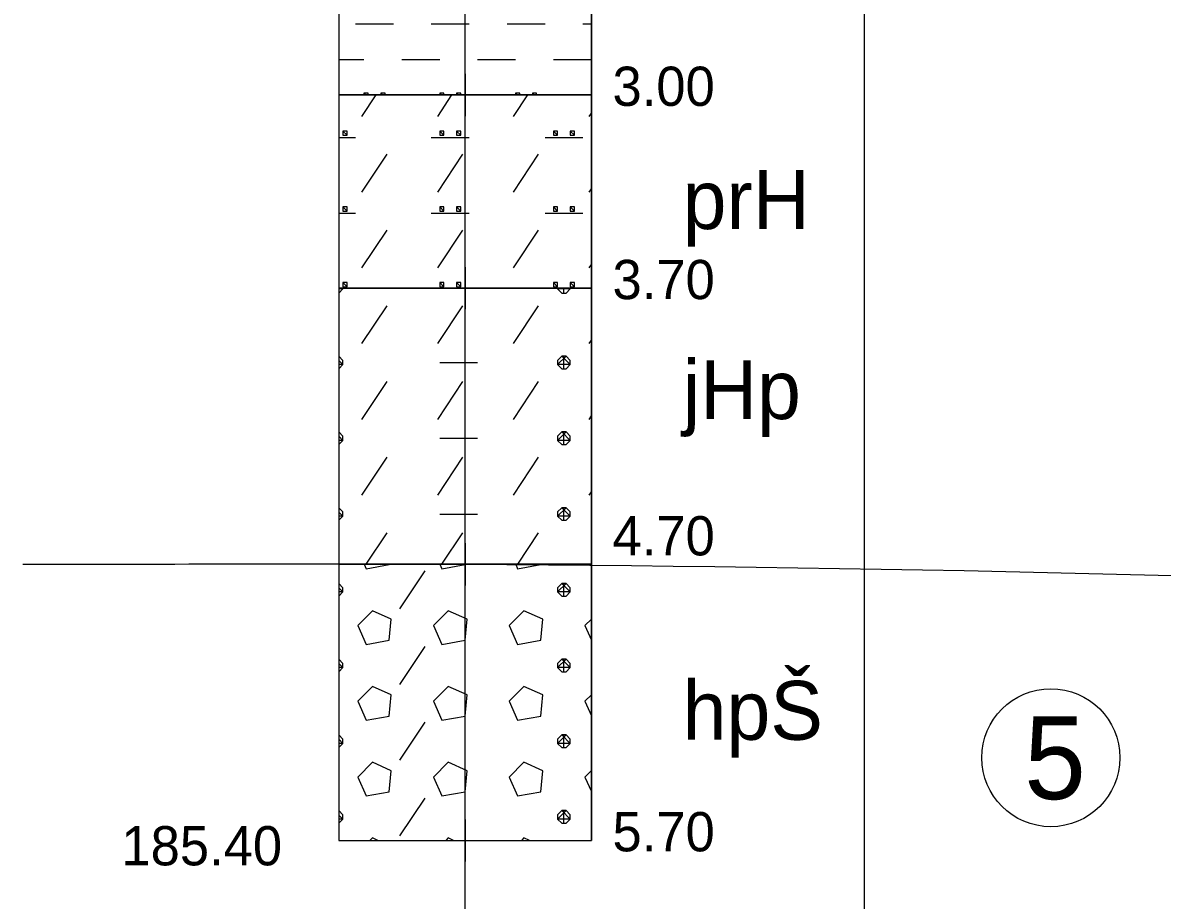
# Model space of a CAD drawing. Extents: x 3042 to 4120, y 576 to 2694.
# Drawn here: x 3248.31 to 3268.94, y 885.78 to 901.67 of the extents above; entities that cross this region are included whole.
import ezdxf

# ---------------------------------------------------------------- set-up
doc = ezdxf.new("R2010")
doc.units = 0
for name, color, linetype in [('17', 7, 'Continuous'), ('18', 7, 'Continuous'), ('51', 7, 'Continuous'), ('52', 7, 'Continuous'), ('53', 7, 'Continuous'), ('56', 7, 'Continuous'), ('pomocna', 7, 'Continuous'), ('rozhraní', 7, 'Continuous')]:
    doc.layers.add(name, color=color, linetype=linetype)

msp = doc.modelspace()

# ---------------------------------------------------------------- linework, layer by layer
at = {"layer": '18'}
for p, q in [((3256.322, 886.859), (3256.322, 915.359)), ((3256.322, 887.24), (3256.322, 886.478)), ((3255.941, 886.859), (3256.703, 886.859))]:
    msp.add_line(p, q, dxfattribs=at)
at = {"layer": '51'}
for p, q in [((3254.338, 901.647), (3255.024, 901.647)), ((3255.709, 901.647), (3256.395, 901.647)), ((3257.081, 901.647), (3257.767, 901.647)), ((3258.453, 901.647), (3258.608, 901.647)), ((3254.036, 901), (3254.49, 901)), ((3255.176, 901), (3255.862, 901)), ((3256.548, 901), (3257.233, 901)), ((3257.919, 901), (3258.605, 901)), ((3254.452, 899.971), (3254.711, 900.359)), ((3254.49, 900.39), (3254.49, 900.359)), ((3254.795, 900.39), (3254.795, 900.359)), ((3255.824, 899.971), (3256.082, 900.359)), ((3255.862, 900.39), (3255.862, 900.359)), ((3256.167, 900.39), (3256.167, 900.359)), ((3257.195, 899.971), (3257.454, 900.359)), ((3257.233, 900.39), (3257.233, 900.359)), ((3257.538, 900.39), (3257.538, 900.359)), ((3258.605, 900.39), (3258.605, 900.359)), ((3258.567, 899.971), (3258.608, 900.032)), ((3254.036, 899.59), (3254.338, 899.59)), ((3255.709, 899.59), (3256.395, 899.59)), ((3257.767, 899.59), (3258.453, 899.59)), ((3254.452, 898.599), (3254.909, 899.285)), ((3255.824, 898.599), (3256.281, 899.285)), ((3257.195, 898.599), (3257.652, 899.285)), ((3258.567, 898.599), (3258.608, 898.661)), ((3254.036, 898.218), (3254.338, 898.218)), ((3255.709, 898.218), (3256.395, 898.218)), ((3257.767, 898.218), (3258.453, 898.218)), ((3254.452, 897.228), (3254.909, 897.913)), ((3255.824, 897.228), (3256.281, 897.913)), ((3257.195, 897.228), (3257.652, 897.913)), ((3258.567, 897.228), (3258.608, 897.289)), ((3258.11, 896.77), (3258.11, 896.859)), ((3254.452, 895.856), (3254.909, 896.542)), ((3255.824, 895.856), (3256.281, 896.542)), ((3257.195, 895.856), (3257.652, 896.542)), ((3258.567, 895.856), (3258.608, 895.917)), ((3254.033, 895.627), (3254.033, 895.627)), ((3258.11, 895.399), (3258.11, 895.627)), ((3255.862, 895.513), (3256.548, 895.513)), ((3254.452, 894.484), (3254.909, 895.17)), ((3255.824, 894.484), (3256.281, 895.17)), ((3257.195, 894.484), (3257.652, 895.17)), ((3258.567, 894.484), (3258.608, 894.546)), ((3254.033, 894.256), (3254.033, 894.256)), ((3258.11, 894.027), (3258.11, 894.256)), ((3255.862, 894.142), (3256.548, 894.142)), ((3254.452, 893.113), (3254.909, 893.799)), ((3255.824, 893.113), (3256.281, 893.799)), ((3257.195, 893.113), (3257.652, 893.799)), ((3258.567, 893.113), (3258.608, 893.174)), ((3254.033, 892.884), (3254.033, 892.884)), ((3255.862, 892.77), (3256.548, 892.77)), ((3258.11, 892.656), (3258.11, 892.884)), ((3254.531, 891.859), (3254.909, 892.427)), ((3255.902, 891.859), (3256.281, 892.427)), ((3257.274, 891.859), (3257.652, 892.427)), ((3255.138, 891.055), (3255.595, 891.741)), ((3254.033, 891.513), (3254.033, 891.513)), ((3258.11, 891.284), (3258.11, 891.513)), ((3258.608, 890.868), (3258.491, 890.751)), ((3258.491, 890.751), (3258.608, 890.487)), ((3255.138, 889.684), (3255.595, 890.37)), ((3254.033, 890.141), (3254.033, 890.141)), ((3258.11, 889.912), (3258.11, 890.141)), ((3258.608, 889.496), (3258.491, 889.379)), ((3258.491, 889.379), (3258.608, 889.116)), ((3255.138, 888.312), (3255.595, 888.998)), ((3254.033, 888.769), (3254.033, 888.769)), ((3258.11, 888.541), (3258.11, 888.769)), ((3258.608, 888.125), (3258.491, 888.007)), ((3258.491, 888.007), (3258.608, 887.744)), ((3255.138, 886.941), (3255.595, 887.626)), ((3254.033, 887.398), (3254.033, 887.398)), ((3258.11, 887.169), (3258.11, 887.398))]:
    msp.add_line(p, q, dxfattribs=at)
for points in [[(3254.036, 900.359), (3258.608, 900.359), (3258.608, 915.359), (3254.036, 915.359)], [(3254.036, 896.859), (3258.608, 896.859), (3258.608, 900.359), (3254.036, 900.359)], [(3254.036, 891.859), (3258.608, 891.859), (3258.608, 896.859), (3254.036, 896.859)], [(3254.036, 886.859), (3258.608, 886.859), (3258.608, 891.859), (3254.036, 891.859)]]:
    msp.add_lwpolyline(points, close=True, dxfattribs=at)
for points in [[(3254.566, 900.359), (3254.566, 900.39), (3254.49, 900.39), (3254.521, 900.359)], [(3254.871, 900.359), (3254.871, 900.39), (3254.795, 900.39), (3254.826, 900.359)], [(3255.938, 900.359), (3255.938, 900.39), (3255.862, 900.39), (3255.893, 900.359)], [(3256.243, 900.359), (3256.243, 900.39), (3256.167, 900.39), (3256.197, 900.359)], [(3257.31, 900.359), (3257.31, 900.39), (3257.233, 900.39), (3257.264, 900.359)], [(3257.614, 900.359), (3257.614, 900.39), (3257.538, 900.39), (3257.569, 900.359)], [(3258.608, 900.39), (3258.605, 900.39), (3258.608, 900.387)], [(3254.109, 899.704), (3254.109, 899.628), (3254.185, 899.628), (3254.185, 899.704), (3254.109, 899.704), (3254.185, 899.628)], [(3255.862, 899.704), (3255.862, 899.628), (3255.938, 899.628), (3255.938, 899.704), (3255.862, 899.704), (3255.938, 899.628)], [(3256.167, 899.704), (3256.167, 899.628), (3256.243, 899.628), (3256.243, 899.704), (3256.167, 899.704), (3256.243, 899.628)], [(3257.919, 899.704), (3257.919, 899.628), (3257.995, 899.628), (3257.995, 899.704), (3257.919, 899.704), (3257.995, 899.628)], [(3258.224, 899.704), (3258.224, 899.628), (3258.3, 899.628), (3258.3, 899.704), (3258.224, 899.704), (3258.3, 899.628)], [(3254.109, 898.333), (3254.109, 898.256), (3254.185, 898.256), (3254.185, 898.333), (3254.109, 898.333), (3254.185, 898.256)], [(3255.862, 898.333), (3255.862, 898.256), (3255.938, 898.256), (3255.938, 898.333), (3255.862, 898.333), (3255.938, 898.256)], [(3256.167, 898.333), (3256.167, 898.256), (3256.243, 898.256), (3256.243, 898.333), (3256.167, 898.333), (3256.243, 898.256)], [(3257.919, 898.333), (3257.919, 898.256), (3257.995, 898.256), (3257.995, 898.333), (3257.919, 898.333), (3257.995, 898.256)], [(3258.224, 898.333), (3258.224, 898.256), (3258.3, 898.256), (3258.3, 898.333), (3258.224, 898.333), (3258.3, 898.256)], [(3254.033, 896.77), (3254.033, 896.77), (3254.109, 896.847), (3254.109, 896.859)], [(3254.097, 896.859), (3254.109, 896.847), (3254.036, 896.847)], [(3254.109, 896.961), (3254.109, 896.885), (3254.185, 896.885), (3254.185, 896.961), (3254.109, 896.961), (3254.185, 896.885)], [(3255.862, 896.961), (3255.862, 896.885), (3255.938, 896.885), (3255.938, 896.961), (3255.862, 896.961), (3255.938, 896.885)], [(3256.167, 896.961), (3256.167, 896.885), (3256.243, 896.885), (3256.243, 896.961), (3256.167, 896.961), (3256.243, 896.885)], [(3257.919, 896.961), (3257.919, 896.885), (3257.995, 896.885), (3257.995, 896.961), (3257.919, 896.961), (3257.995, 896.885)], [(3257.995, 896.859), (3257.995, 896.847), (3258.072, 896.77), (3258.148, 896.77), (3258.224, 896.847), (3258.224, 896.859)], [(3258.211, 896.859), (3258.224, 896.847), (3257.995, 896.847), (3258.008, 896.859)], [(3258.224, 896.961), (3258.224, 896.885), (3258.3, 896.885), (3258.3, 896.961), (3258.224, 896.961), (3258.3, 896.885)], [(3254.033, 895.399), (3254.033, 895.399), (3254.109, 895.475), (3254.109, 895.551), (3254.033, 895.627), (3254.033, 895.627)], [(3258.072, 895.627), (3257.995, 895.551), (3257.995, 895.475), (3258.072, 895.399), (3258.148, 895.399), (3258.224, 895.475), (3258.224, 895.551), (3258.148, 895.627), (3258.072, 895.627), (3258.224, 895.475), (3257.995, 895.475), (3258.148, 895.627)], [(3254.036, 895.548), (3254.109, 895.475), (3254.036, 895.475)], [(3254.033, 894.027), (3254.033, 894.027), (3254.109, 894.103), (3254.109, 894.18), (3254.033, 894.256), (3254.033, 894.256)], [(3254.036, 894.177), (3254.109, 894.103), (3254.036, 894.103)], [(3258.072, 894.256), (3257.995, 894.18), (3257.995, 894.103), (3258.072, 894.027), (3258.148, 894.027), (3258.224, 894.103), (3258.224, 894.18), (3258.148, 894.256), (3258.072, 894.256), (3258.224, 894.103), (3257.995, 894.103), (3258.148, 894.256)], [(3254.033, 892.656), (3254.033, 892.656), (3254.109, 892.732), (3254.109, 892.808), (3254.033, 892.884), (3254.033, 892.884)], [(3254.036, 892.805), (3254.109, 892.732), (3254.036, 892.732)], [(3258.072, 892.884), (3257.995, 892.808), (3257.995, 892.732), (3258.072, 892.656), (3258.148, 892.656), (3258.224, 892.732), (3258.224, 892.808), (3258.148, 892.884), (3258.072, 892.884), (3258.224, 892.732), (3257.995, 892.732), (3258.148, 892.884)], [(3254.493, 891.859), (3254.528, 891.779), (3254.947, 891.856), (3254.948, 891.859)], [(3255.864, 891.859), (3255.9, 891.779), (3256.319, 891.856), (3256.319, 891.859)], [(3257.236, 891.859), (3257.271, 891.779), (3257.691, 891.856), (3257.691, 891.859)], [(3254.033, 891.284), (3254.033, 891.284), (3254.109, 891.36), (3254.109, 891.436), (3254.033, 891.513), (3254.033, 891.513)], [(3258.072, 891.513), (3257.995, 891.436), (3257.995, 891.36), (3258.072, 891.284), (3258.148, 891.284), (3258.224, 891.36), (3258.224, 891.436), (3258.148, 891.513), (3258.072, 891.513), (3258.224, 891.36), (3257.995, 891.36), (3258.148, 891.513)], [(3254.036, 891.434), (3254.109, 891.36), (3254.036, 891.36)], [(3254.376, 890.751), (3254.528, 890.408), (3254.947, 890.484), (3254.985, 890.865), (3254.643, 891.017), (3254.376, 890.751)], [(3255.747, 890.751), (3255.9, 890.408), (3256.319, 890.484), (3256.357, 890.865), (3256.014, 891.017), (3255.747, 890.751)], [(3257.119, 890.751), (3257.271, 890.408), (3257.691, 890.484), (3257.729, 890.865), (3257.386, 891.017), (3257.119, 890.751)], [(3254.033, 889.912), (3254.033, 889.912), (3254.109, 889.989), (3254.109, 890.065), (3254.033, 890.141), (3254.033, 890.141)], [(3254.036, 890.062), (3254.109, 889.989), (3254.036, 889.989)], [(3258.072, 890.141), (3257.995, 890.065), (3257.995, 889.989), (3258.072, 889.912), (3258.148, 889.912), (3258.224, 889.989), (3258.224, 890.065), (3258.148, 890.141), (3258.072, 890.141), (3258.224, 889.989), (3257.995, 889.989), (3258.148, 890.141)], [(3254.376, 889.379), (3254.528, 889.036), (3254.947, 889.112), (3254.985, 889.493), (3254.643, 889.646), (3254.376, 889.379)], [(3255.747, 889.379), (3255.9, 889.036), (3256.319, 889.112), (3256.357, 889.493), (3256.014, 889.646), (3255.747, 889.379)], [(3257.119, 889.379), (3257.271, 889.036), (3257.691, 889.112), (3257.729, 889.493), (3257.386, 889.646), (3257.119, 889.379)], [(3254.033, 888.541), (3254.033, 888.541), (3254.109, 888.617), (3254.109, 888.693), (3254.033, 888.769), (3254.033, 888.769)], [(3254.036, 888.69), (3254.109, 888.617), (3254.036, 888.617)], [(3258.072, 888.769), (3257.995, 888.693), (3257.995, 888.617), (3258.072, 888.541), (3258.148, 888.541), (3258.224, 888.617), (3258.224, 888.693), (3258.148, 888.769), (3258.072, 888.769), (3258.224, 888.617), (3257.995, 888.617), (3258.148, 888.769)], [(3254.376, 888.007), (3254.528, 887.665), (3254.947, 887.741), (3254.985, 888.122), (3254.643, 888.274), (3254.376, 888.007)], [(3255.747, 888.007), (3255.9, 887.665), (3256.319, 887.741), (3256.357, 888.122), (3256.014, 888.274), (3255.747, 888.007)], [(3257.119, 888.007), (3257.271, 887.665), (3257.691, 887.741), (3257.729, 888.122), (3257.386, 888.274), (3257.119, 888.007)], [(3254.033, 887.169), (3254.033, 887.169), (3254.109, 887.245), (3254.109, 887.322), (3254.033, 887.398), (3254.033, 887.398)], [(3258.072, 887.398), (3257.995, 887.322), (3257.995, 887.245), (3258.072, 887.169), (3258.148, 887.169), (3258.224, 887.245), (3258.224, 887.322), (3258.148, 887.398), (3258.072, 887.398), (3258.224, 887.245), (3257.995, 887.245), (3258.148, 887.398)], [(3254.036, 887.319), (3254.109, 887.245), (3254.036, 887.245)], [(3254.74, 886.859), (3254.643, 886.903), (3254.599, 886.859)], [(3256.112, 886.859), (3256.014, 886.903), (3255.971, 886.859)], [(3257.484, 886.859), (3257.386, 886.903), (3257.342, 886.859)]]:
    msp.add_lwpolyline(points, dxfattribs=at)
at = {"layer": '53'}
for p, q in [((3254.036, 915.359), (3254.036, 886.859)), ((3258.608, 915.359), (3258.608, 886.859)), ((3254.036, 900.359), (3258.608, 900.359)), ((3254.036, 896.859), (3258.608, 896.859)), ((3254.036, 891.859), (3258.608, 891.859)), ((3254.036, 886.859), (3258.608, 886.859))]:
    msp.add_line(p, q, dxfattribs=at)
at = {"layer": '56'}
for p, q in [((3256.322, 900.74), (3256.322, 899.978)), ((3255.941, 900.359), (3256.703, 900.359)), ((3256.322, 897.24), (3256.322, 896.478)), ((3255.941, 896.859), (3256.703, 896.859)), ((3256.322, 892.24), (3256.322, 891.478)), ((3255.941, 891.859), (3256.703, 891.859)), ((3256.322, 887.24), (3256.322, 886.478)), ((3255.941, 886.859), (3256.703, 886.859))]:
    msp.add_line(p, q, dxfattribs=at)
at = {"layer": 'pomocna'}
for p, q in [((3256.322, 864.859), (3256.322, 916.409)), ((3263.552, 864.859), (3263.552, 916.409))]:
    msp.add_line(p, q, dxfattribs=at)
at = {"layer": 'rozhraní'}
msp.add_circle((3266.924, 888.357), 1.25, dxfattribs=at)
msp.add_spline([(3248.314, 891.859), (3256.322, 891.859), (3352.572, 886.409), (3431.332, 884.009), (3453.062, 885.409), (3491.522, 887.359), (3557.332, 884.659), (3580.052, 895.009), (3619.082, 891.259), (3629.275, 891.259)], degree=3, dxfattribs=at)

# ---------------------------------------------------------------- texts
at = {"layer": '17'}
msp.add_text('185.40', height=0.7112, dxfattribs=at).set_placement((3250.099, 886.407))
at = {"layer": '52'}
for s, height, p in [('3.00', 0.7112, (3258.989, 900.161)), ('prH', 1.0668, (3260.259, 897.931)), ('3.70', 0.7112, (3258.989, 896.661)), ('jHp', 1.0668, (3260.259, 894.489)), ('4.70', 0.7112, (3258.989, 892.02)), ('hpŠ', 1.0668, (3260.259, 888.681)), ('5.70', 0.7112, (3258.989, 886.661))]:
    msp.add_text(s, height=height, dxfattribs=at).set_placement(p)
at = {"layer": 'rozhraní'}
msp.add_text('5', height=1.5, dxfattribs=at).set_placement((3266.442, 887.607))

doc.saveas('drawing.dxf')
